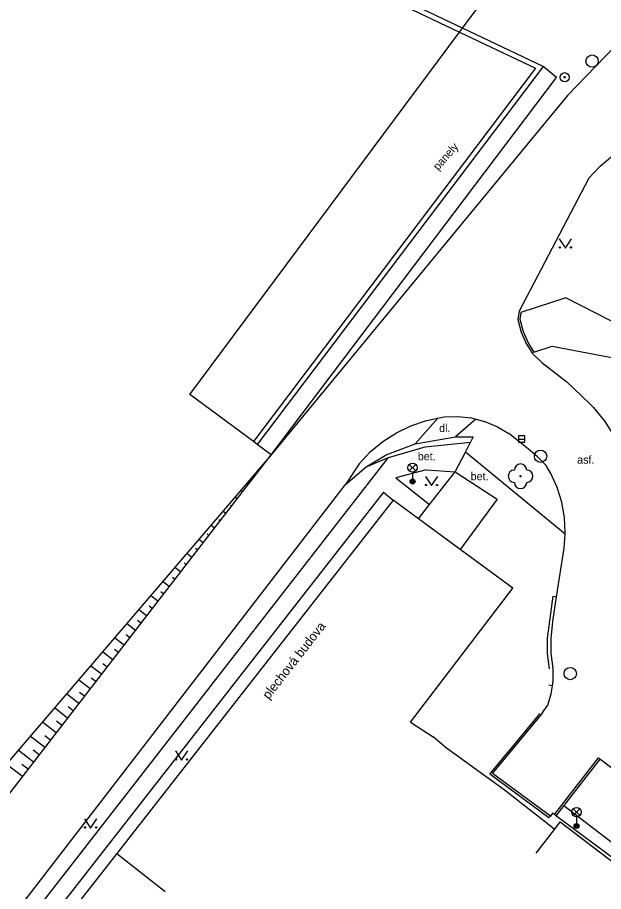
# Model space of a CAD drawing. Extents: x -538441 to -536770, y -1181008 to -1179809.
# Drawn here: x -537888.6 to -537841, y -1180344.6 to -1180273.6 of the extents above; entities that cross this region are included whole.
import ezdxf

# ---------------------------------------------------------------- set-up
doc = ezdxf.new("R2010")
doc.units = 0
for name, color, linetype in [('Vrstva 10', 7, 'Continuous'), ('Vrstva 11', 7, 'Continuous'), ('Vrstva 14', 7, 'Continuous'), ('Vrstva 15', 7, 'Continuous'), ('Vrstva 21', 7, 'Continuous'), ('Vrstva 22', 7, 'Continuous'), ('Vrstva 27', 7, 'Continuous'), ('Vrstva 33', 7, 'Continuous'), ('Vrstva 36', 7, 'Continuous'), ('Vrstva 40', 7, 'Continuous'), ('Vrstva 41', 7, 'Continuous'), ('Vrstva 5', 7, 'Continuous'), ('Vrstva 7', 7, 'Continuous'), ('Vrstva 8', 7, 'Continuous')]:
    doc.layers.add(name, color=color, linetype=linetype)

msp = doc.modelspace()

# ---------------------------------------------------------------- linework, layer by layer
at = {"layer": 'Vrstva 10'}
for p, q in [((-537844.84, -1180278.48), (-537845.92, -1180277.58)), ((-537867.99, -1180309.109), (-537844.84, -1180278.48)), ((-537843.94, -1180279.93), (-537867.99, -1180309.109)), ((-537842.22, -1180286.66), (-537847.86, -1180297.46)), ((-537847.86, -1180297.46), (-537847.98, -1180298.13)), ((-537846.8, -1180300.89), (-537846.03, -1180301.61)), ((-537855.5, -1180308.469), (-537851.81, -1180308.102)), ((-537858.48, -1180309.328), (-537855.5, -1180308.469)), ((-537899.19, -1180349.5), (-537867.99, -1180309.109)), ((-537860.28, -1180310.102), (-537858.48, -1180309.328)), ((-537860.86, -1180309.85), (-537861.96, -1180311.539)), ((-537861.96, -1180311.539), (-537860.28, -1180310.102)), ((-537894.24, -1180353.438), (-537861.96, -1180311.539)), ((-537844.84, -1180320.66), (-537844.23, -1180316.71)), ((-537850.26, -1180335.06), (-537846.163, -1180330.127)), ((-537850.02, -1180335), (-537846.05, -1180330.22)), ((-537845, -1180338.32), (-537841.44, -1180333.73)), ((-537841.44, -1180333.73), (-537841.32, -1180333.83)), ((-537841.32, -1180333.83), (-537844.24, -1180337.59)), ((-537844.24, -1180337.59), (-537835.17, -1180344.6))]:
    msp.add_line(p, q, dxfattribs=at)
for points in [[(-537819.99, -1180235.92), (-537820.463, -1180236.436), (-537840.24, -1180258.03), (-537830.9, -1180266.4), (-537843.94, -1180279.93)], [(-537842.22, -1180286.66), (-537841.301, -1180285.682), (-537840.272, -1180284.821), (-537839.148, -1180284.088), (-537837.945, -1180283.493), (-537836.86, -1180283.1)], [(-537847.98, -1180298.13), (-537847.7, -1180299.157), (-537847.27, -1180300.131), (-537846.8, -1180300.89)], [(-537846.03, -1180301.61), (-537844.014, -1180303.192), (-537842.155, -1180304.956), (-537841.84, -1180305.29)], [(-537841.84, -1180305.29), (-537840.917, -1180306.423), (-537840.123, -1180307.65), (-537839.468, -1180308.956), (-537838.959, -1180310.326), (-537838.73, -1180311.16)], [(-537860.86, -1180309.85), (-537859.956, -1180308.891), (-537858.943, -1180308.049), (-537857.835, -1180307.335), (-537856.65, -1180306.761), (-537855.403, -1180306.335), (-537854.472, -1180306.139), (-537854.114, -1180306.063), (-537853.95, -1180306.04)], [(-537853.95, -1180306.04), (-537852.837, -1180306.005), (-537851.731, -1180306.13), (-537851.393, -1180306.219), (-537850.655, -1180306.412), (-537849.629, -1180306.845), (-537848.72, -1180307.39)], [(-537845.68, -1180310), (-537846.37, -1180309.28), (-537847.14, -1180308.64), (-537847.91, -1180308), (-537848.72, -1180307.39)], [(-537853.07, -1180310.492), (-537852.231, -1180308.9), (-537851.81, -1180308.102)], [(-537844.23, -1180316.71), (-537844.131, -1180315.552), (-537844.129, -1180315.462), (-537844.187, -1180314.212), (-537844.405, -1180312.979), (-537844.777, -1180311.784), (-537845.299, -1180310.646), (-537845.68, -1180310)], [(-537845.28, -1180324.05), (-537845.13, -1180322.66), (-537844.84, -1180320.66)], [(-537845.12, -1180326.47), (-537845.278, -1180325.241), (-537845.28, -1180324.05)], [(-537845.27, -1180328.52), (-537845.176, -1180327.881), (-537845.117, -1180327.479), (-537845.12, -1180326.47)], [(-537846.05, -1180330.22), (-537845.9, -1180329.94), (-537845.55, -1180329.46), (-537845.27, -1180328.52)]]:
    msp.add_lwpolyline(points, dxfattribs=at)
at = {"layer": 'Vrstva 11'}
for p, q in [((-537838.85, -1180299.07), (-537844.08, -1180296.36)), ((-537846.666, -1180300.795), (-537845.2, -1180300.29)), ((-537845.2, -1180300.29), (-537828.01, -1180303.62)), ((-537851.393, -1180306.219), (-537853.04, -1180307.65)), ((-537851.6, -1180307.66), (-537851.81, -1180308.102)), ((-537844.131, -1180315.552), (-537852.231, -1180308.9)), ((-537893.28, -1180354.109), (-537858.48, -1180309.328)), ((-537860.28, -1180310.102), (-537858.65, -1180309.11)), ((-537855.42, -1180310.328), (-537857.88, -1180311)), ((-537855.42, -1180310.328), (-537853.07, -1180310.492)), ((-537857.88, -1180311), (-537855.143, -1180313.145)), ((-537858.89, -1180312.141), (-537899.23, -1180363.844)), ((-537858.89, -1180312.141), (-537858.1, -1180312.797)), ((-537832.21, -1180340.72), (-537841.32, -1180333.83)), ((-537845.45, -1180338.61), (-537850.26, -1180335.06)), ((-537845.33, -1180338.47), (-537850.02, -1180335)), ((-537844.24, -1180337.59), (-537844.891, -1180338.429)), ((-537845.33, -1180338.47), (-537845.45, -1180338.61)), ((-537835.75, -1180345.23), (-537844.82, -1180338.5))]:
    msp.add_line(p, q, dxfattribs=at)
for points in [[(-537874.59, -1180304.227), (-537852.702, -1180274.79), (-537852.459, -1180274.463), (-537840.24, -1180258.03)], [(-537844.08, -1180296.36), (-537847.73, -1180297.55), (-537847.819, -1180298.098)], [(-537847.819, -1180298.098), (-537847.542, -1180299.113), (-537847.115, -1180300.074), (-537846.666, -1180300.795)], [(-537867.99, -1180309.109), (-537869.119, -1180308.274), (-537869.44, -1180308.036), (-537874.59, -1180304.227)], [(-537858.65, -1180309.11), (-537856.3, -1180308.22), (-537854.472, -1180306.139)], [(-537856.3, -1180308.22), (-537853.04, -1180307.65), (-537851.6, -1180307.66)], [(-537845, -1180338.32), (-537845.16, -1180338.21), (-537845.33, -1180338.47)], [(-537844.82, -1180338.5), (-537844.891, -1180338.429), (-537845, -1180338.32)]]:
    msp.add_lwpolyline(points, dxfattribs=at)
at = {"layer": 'Vrstva 14'}
msp.add_line((-537867.99, -1180309.109), (-537901.77, -1180348.594), dxfattribs=at)
at = {"layer": 'Vrstva 15'}
for p, q in [((-537868.93, -1180310.326), (-537868.991, -1180310.279)), ((-537868.472, -1180309.733), (-537868.484, -1180309.723)), ((-537869.389, -1180310.92), (-537869.425, -1180310.892)), ((-537869.847, -1180311.513), (-537869.967, -1180311.42)), ((-537870.306, -1180312.107), (-537870.366, -1180312.06)), ((-537871.223, -1180313.294), (-537871.306, -1180313.229)), ((-537870.764, -1180312.7), (-537870.944, -1180312.562)), ((-537871.681, -1180313.887), (-537871.92, -1180313.703)), ((-537872.14, -1180314.481), (-537872.247, -1180314.398)), ((-537872.598, -1180315.074), (-537872.896, -1180314.844)), ((-537873.515, -1180316.262), (-537873.873, -1180315.985)), ((-537873.057, -1180315.668), (-537873.188, -1180315.567)), ((-537873.973, -1180316.855), (-537874.128, -1180316.735)), ((-537874.432, -1180317.449), (-537874.849, -1180317.126)), ((-537874.89, -1180318.042), (-537875.069, -1180317.904)), ((-537875.349, -1180318.636), (-537875.825, -1180318.267)), ((-537876.266, -1180319.823), (-537876.802, -1180319.409)), ((-537875.807, -1180319.229), (-537876.01, -1180319.073)), ((-537876.724, -1180320.416), (-537876.951, -1180320.242)), ((-537877.183, -1180321.01), (-537877.778, -1180320.55)), ((-537878.1, -1180322.197), (-537878.754, -1180321.691)), ((-537877.641, -1180321.603), (-537877.891, -1180321.41)), ((-537879.017, -1180323.384), (-537879.731, -1180322.832)), ((-537878.558, -1180322.791), (-537878.832, -1180322.579)), ((-537879.475, -1180323.978), (-537879.773, -1180323.748)), ((-537879.934, -1180324.571), (-537880.707, -1180323.974)), ((-537880.851, -1180325.758), (-537881.683, -1180325.115)), ((-537880.392, -1180325.165), (-537880.713, -1180324.917)), ((-537881.768, -1180326.945), (-537882.66, -1180326.256)), ((-537881.309, -1180326.352), (-537881.654, -1180326.085)), ((-537882.685, -1180328.132), (-537883.636, -1180327.397)), ((-537882.226, -1180327.539), (-537882.595, -1180327.254)), ((-537883.602, -1180329.32), (-537884.612, -1180328.539)), ((-537883.143, -1180328.726), (-537883.536, -1180328.423)), ((-537884.519, -1180330.507), (-537885.589, -1180329.68)), ((-537884.06, -1180329.913), (-537884.476, -1180329.592)), ((-537885.436, -1180331.694), (-537886.565, -1180330.821)), ((-537884.977, -1180331.1), (-537885.417, -1180330.76)), ((-537886.352, -1180332.881), (-537887.542, -1180331.963)), ((-537885.894, -1180332.287), (-537886.358, -1180331.929)), ((-537887.269, -1180334.068), (-537888.518, -1180333.104)), ((-537886.811, -1180333.474), (-537887.298, -1180333.098)), ((-537888.186, -1180335.255), (-537889.494, -1180334.245)), ((-537887.728, -1180334.661), (-537888.239, -1180334.267))]:
    msp.add_line(p, q, dxfattribs=at)
at = {"layer": 'Vrstva 21'}
for radius in [0.375, 0.05]:
    msp.add_circle((-537844.18, -1180278.46), radius, dxfattribs=at)
at = {"layer": 'Vrstva 22'}
msp.add_circle((-537847.76, -1180310.86), 0.05, dxfattribs=at)
for centre, start, end in [((-537848.26, -1180310.86), 90, 270), ((-537847.76, -1180310.36), 0, 180), ((-537847.26, -1180310.86), 270, 90), ((-537847.76, -1180311.36), 180, 0)]:
    msp.add_arc(centre, 0.5, start, end, dxfattribs=at)
at = {"layer": 'Vrstva 27'}
msp.add_line((-537847.91, -1180307.84), (-537847.41, -1180307.84), dxfattribs=at)
msp.add_lwpolyline([(-537847.91, -1180308.09), (-537847.41, -1180308.09), (-537847.41, -1180307.59), (-537847.91, -1180307.59)], close=True, dxfattribs=at)
for centre in [(-537841.95, -1180277.15), (-537846.13, -1180309.24), (-537843.73, -1180326.89)]:
    msp.add_circle(centre, 0.5, dxfattribs=at)
at = {"layer": 'Vrstva 33'}
for p, q in [((-537856.785, -1180310.429), (-537856.255, -1180309.899)), ((-537856.785, -1180309.899), (-537856.255, -1180310.429)), ((-537856.52, -1180310.539), (-537856.52, -1180311.289)), ((-537843.475, -1180338.4), (-537842.945, -1180337.87)), ((-537843.475, -1180337.87), (-537842.945, -1180338.4)), ((-537843.21, -1180338.51), (-537843.21, -1180339.26))]:
    msp.add_line(p, q, dxfattribs=at)
for centre, radius in [((-537856.52, -1180310.164), 0.375), ((-537856.52, -1180311.289), 0.2), ((-537856.52, -1180311.289), 0.145), ((-537856.52, -1180311.289), 0.0876), ((-537843.21, -1180338.135), 0.375), ((-537843.21, -1180339.26), 0.2), ((-537843.21, -1180339.26), 0.145), ((-537843.21, -1180339.26), 0.0876)]:
    msp.add_circle(centre, radius, dxfattribs=at)
at = {"layer": 'Vrstva 36'}
for points in [[(-537844.616, -1180291.578), (-537844.116, -1180292.328), (-537843.616, -1180291.578)], [(-537855.482, -1180310.875), (-537854.982, -1180311.625), (-537854.482, -1180310.875)], [(-537875.768, -1180333.164), (-537875.268, -1180333.914), (-537874.768, -1180333.164)], [(-537883.151, -1180338.68), (-537882.651, -1180339.43), (-537882.151, -1180338.68)]]:
    msp.add_lwpolyline(points, dxfattribs=at)
for centre in [(-537844.566, -1180292.278), (-537843.667, -1180292.278), (-537855.432, -1180311.575), (-537854.533, -1180311.575), (-537875.718, -1180333.864), (-537874.819, -1180333.864), (-537883.101, -1180339.38), (-537882.202, -1180339.38)]:
    msp.add_circle(centre, 0.05, dxfattribs=at)
at = {"layer": 'Vrstva 5'}
for p, q in [((-537855.143, -1180313.145), (-537853.07, -1180310.492)), ((-537853.07, -1180310.492), (-537849.65, -1180312.71)), ((-537858.1, -1180312.797), (-537880.53, -1180341.492)), ((-537856.051, -1180314.306), (-537855.143, -1180313.145)), ((-537849.65, -1180312.71), (-537852.661, -1180316.801)), ((-537856.7, -1180330.84), (-537848.37, -1180319.96)), ((-537880.53, -1180341.492), (-537888.14, -1180351.25)), ((-537880.53, -1180341.492), (-537876.592, -1180344.57))]:
    msp.add_line(p, q, dxfattribs=at)
for points in [[(-537848.37, -1180319.96), (-537852.661, -1180316.801), (-537856.051, -1180314.306), (-537858.1, -1180312.797)], [(-537846.484, -1180341.476), (-537845.003, -1180339.537), (-537844.54, -1180338.93)], [(-537844.54, -1180338.93), (-537820.64, -1180357.18), (-537820.334, -1180357.414)]]:
    msp.add_lwpolyline(points, dxfattribs=at)
at = {"layer": 'Vrstva 7'}
for p, q in [((-537846.535, -1180277.73), (-537869.44, -1180308.036)), ((-537845.92, -1180277.58), (-537869.119, -1180308.274)), ((-537845.176, -1180327.881), (-537845.45, -1180327.84)), ((-537856.7, -1180330.84), (-537854.84, -1180332.02)), ((-537849.1, -1180336.33), (-537853.76, -1180332.93)), ((-537845.003, -1180339.537), (-537845.47, -1180339.18))]:
    msp.add_line(p, q, dxfattribs=at)
for points in [[(-537872.286, -1180265.454), (-537852.702, -1180274.79), (-537846.535, -1180277.73)], [(-537845.92, -1180277.58), (-537852.459, -1180274.463), (-537871.662, -1180265.309), (-537872.12, -1180265.09)], [(-537845.579, -1180324.011), (-537845.1, -1180320.61), (-537844.84, -1180320.66)], [(-537845.415, -1180326.492), (-537845.576, -1180325.247), (-537845.579, -1180324.011)]]:
    msp.add_lwpolyline(points, dxfattribs=at)
at = {"layer": 'Vrstva 8'}
for p, q in [((-537853.76, -1180332.93), (-537854.84, -1180332.02)), ((-537845.47, -1180339.18), (-537849.1, -1180336.33))]:
    msp.add_line(p, q, dxfattribs=at)

# ---------------------------------------------------------------- texts
at = {"layer": 'Vrstva 40'}
msp.add_text('panely', height=0.65, rotation=48.78647, dxfattribs=at).set_placement((-537854.442, -1180286.063))
for s, p in [('dl.', (-537854.362, -1180307.271)), ('bet.', (-537856.096, -1180309.569)), ('asf.', (-537843.162, -1180309.839)), ('bet.', (-537851.805, -1180311.183))]:
    msp.add_text(s, height=0.65, dxfattribs=at).set_placement(p)
at = {"layer": 'Vrstva 41'}
msp.add_text('plechová budova', height=0.75, rotation=52.02699, dxfattribs=at).set_placement((-537868.193, -1180329.031))

doc.saveas('drawing.dxf')
